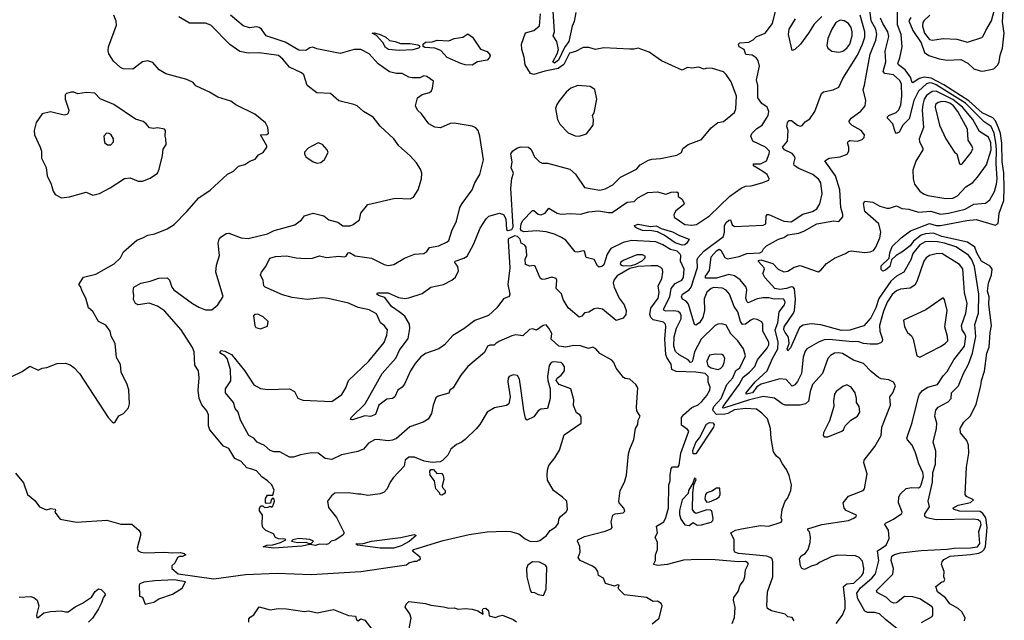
# Model space of a CAD drawing. Extents: x 1268547 to 1425625, y 515768 to 616754.
# Tile 304 of 507: x 1391211 to 1398381, y 554178 to 558553. Entities that reach past the tile are written whole.
import ezdxf

# ---------------------------------------------------------------- set-up
doc = ezdxf.new("R2010")
doc.units = 0

msp = doc.modelspace()

# ---------------------------------------------------------------- linework, layer by layer
at = {"layer": '0CON10XD'}
for points in [[(1398090, 554175), (1398095.9, 554195.9), (1398070.3, 554240.3), (1398044.5, 554264.5), (1397985, 554298.1), (1397952.7, 554342.7), (1397893.8, 554385), (1397882.5, 554425), (1397925, 554457.5), (1397939.3, 554460.7), (1397947.5, 554475), (1397940, 554495), (1397942.5, 554535), (1397922.5, 554585), (1397927.5, 554605), (1397939.3, 554620.7), (1397987.5, 554645), (1398135, 554657.5), (1398195, 554668.5), (1398220.4, 554679.6), (1398234.9, 554695.1), (1398242.5, 554715), (1398256.8, 554855), (1398247.2, 554925), (1398225.2, 554955.2), (1398205, 554970), (1398055, 554973.2), (1398015, 554984.3), (1398006.2, 554995), (1398045, 555018), (1398134.1, 555035.9), (1398156.9, 555055), (1398105, 555080.9), (1398094.7, 555095), (1398104.7, 555294.7), (1398121.8, 555395), (1398119.6, 555455), (1398108.1, 555488.1), (1398062.5, 555545), (1398060, 555575), (1398085, 555622.5), (1398135, 555667.5), (1398175, 555752.5), (1398210, 555885), (1398213.5, 555925), (1398237.2, 555992.8), (1398254.4, 556125), (1398271.3, 556168.7), (1398277.1, 556275), (1398288.5, 556325), (1398268.9, 556478.9), (1398269.4, 556535), (1398258.4, 556575), (1398266, 556635), (1398288.4, 556695), (1398291.4, 556735), (1398278.9, 556758.9), (1398213.9, 556793.9), (1398181.6, 556855), (1398165.5, 556895.5), (1398111.6, 556931.6), (1397925, 556974), (1397865, 556999), (1397807, 556993), (1397776.4, 556983.6), (1397719.7, 556940.3), (1397694.2, 556905), (1397635, 556858.8), (1397593.3, 556836.7), (1397560, 556805), (1397546.2, 556755), (1397515, 556728.2), (1397495, 556721.4), (1397484.6, 556734.6), (1397485, 556760), (1397543.3, 556815), (1397548, 556855), (1397565, 556900), (1397630, 556965), (1397698, 557015), (1397835, 557068.7), (1397883.7, 557053.7), (1397915, 557052.9), (1398109, 557091), (1398175, 557098.9), (1398315, 557055.4), (1398335, 557067.5), (1398343.3, 557145), (1398377.7, 557235), (1398380.7, 557325), (1398377.5, 557437.5), (1398365, 557517.5), (1398362.5, 557652.5), (1398352.3, 557725), (1398339, 557765), (1398316.9, 557816.9), (1398297.1, 557837.1), (1398219.6, 557875), (1398121.4, 557961.4), (1397939.6, 558079.6), (1397847.4, 558127.4), (1397796, 558134), (1397761.5, 558125), (1397715, 558092.2), (1397708.8, 558095), (1397696.4, 558135), (1397659, 558189), (1397609.3, 558225), (1397604.4, 558234.4), (1397620.3, 558275), (1397636.5, 558355), (1397630, 558445), (1397603.1, 558515), (1397601.9, 558641.9)], [(1397701.2, 558568.8), (1397686.2, 558545), (1397713.7, 558473.7), (1397774.7, 558385), (1397798.8, 558315), (1397831.6, 558291.6), (1397907.3, 558267.3), (1397965, 558259), (1398065, 558262.5), (1398115, 558236.4), (1398158.2, 558195), (1398205, 558180.8), (1398225, 558179.3), (1398305.2, 558194.8), (1398333.8, 558225), (1398344.1, 558245.9), (1398350.4, 558295), (1398367.9, 558345), (1398380.3, 558455), (1398368.2, 558535), (1398377.7, 558695)], [(1397837.4, 558585), (1397793.8, 558545), (1397787.2, 558532.8), (1397785.9, 558505), (1397799.3, 558455), (1397835, 558407.8), (1397857.1, 558402.9), (1397935.5, 558415.5), (1398035, 558411.1), (1398111.7, 558388.3), (1398216.6, 558423.4), (1398227.5, 558432.5), (1398245.3, 558475), (1398288.5, 558545), (1398314.8, 558645)], [(1391895, 555617.5), (1391905, 555620), (1391932.2, 555667.8), (1391966.7, 555685), (1392003.6, 555726.4), (1392011.2, 555755), (1392005, 555857.5), (1391994.2, 555895), (1391950, 555985), (1391945, 556042.5), (1391915, 556092.5), (1391906.1, 556193.9), (1391877, 556247), (1391869.2, 556285), (1391837.9, 556327.9), (1391785, 556353.8), (1391745, 556427.5), (1391712.9, 556455), (1391693.3, 556525), (1391665.8, 556575), (1391655, 556610), (1391642.5, 556625), (1391675, 556678.8), (1391765, 556698.9), (1391899.2, 556775), (1391945, 556818.8), (1391967.3, 556862.7), (1392063.2, 556946.8), (1392108.8, 556965), (1392145, 556984.4), (1392195, 556994.4), (1392285, 557029.4), (1392335, 557060.8), (1392428.6, 557155), (1392515, 557255.6), (1392598.3, 557311.7), (1392725, 557428.8), (1392769.2, 557450.8), (1392805, 557486.7), (1392851.7, 557498.3), (1392886.4, 557523.6), (1392925, 557536.7), (1392951.2, 557568.8), (1392983.9, 557586.1), (1393010, 557625), (1393010, 557635), (1392964, 557715), (1393012, 557718), (1393023.9, 557726.1), (1393018.3, 557768.3), (1393001.2, 557801.2), (1392924.2, 557864.2), (1392785, 557932), (1392749.5, 557959.5), (1392655, 557989.2), (1392594.5, 558024.5), (1392495, 558071.2), (1392473.3, 558095), (1392427.9, 558117.9), (1392275, 558158), (1392227.3, 558187.3), (1392180.7, 558240.7), (1392145, 558253.3), (1392105, 558246), (1392035, 558193.8), (1391965, 558194), (1391945, 558204.2), (1391895, 558251.4), (1391861.1, 558305), (1391855.5, 558325.5), (1391859.1, 558355), (1391915, 558512.5), (1391913.4, 558543.4), (1391895.6, 558585)], [(1395052.9, 555232.9), (1395054.2, 555275), (1395064, 555305), (1395108.8, 555361.2), (1395143, 555417), (1395175, 555530), (1395300, 555615), (1395299.3, 555659.3), (1395290, 555675), (1395265, 555690), (1395243.6, 555743.6), (1395246.7, 555785), (1395225, 555863.3), (1395140, 555895), (1395117.5, 555925), (1395125, 555942.5), (1395155, 555963.3), (1395179.2, 555995), (1395178.9, 556025), (1395167.1, 556045), (1395153.3, 556055), (1395095, 556060.6), (1395082, 556055), (1395066, 556035), (1395054.2, 555955), (1395056.7, 555925), (1395074, 555865), (1395073.3, 555795), (1395055, 555720), (1395005, 555716.7), (1394986.1, 555703.9), (1394955, 555660), (1394905, 555636.7), (1394895, 555650), (1394882.6, 555707.4), (1394860.3, 555870.3), (1394850.6, 555935), (1394835, 555962.5), (1394805, 555965.5), (1394775.8, 555954.2), (1394768.5, 555941.5), (1394766.3, 555915), (1394782.9, 555805), (1394772.9, 555755), (1394755, 555743.5), (1394668.8, 555725), (1394615, 555693.8), (1394562, 555605), (1394535, 555573.3), (1394456, 555495), (1394425, 555472.5), (1394391.4, 555458.6), (1394350, 555425), (1394327.9, 555382.1), (1394288.8, 555341.2), (1394273, 555333), (1394215, 555328.8), (1394157.3, 555337.3), (1394085, 555365.8), (1394044.5, 555365.5), (1394019.2, 555345), (1394009.7, 555300.3), (1393931.2, 555215), (1393908.8, 555185), (1393886, 555135), (1393865, 555112.5), (1393835, 555100), (1393745, 555088), (1393695, 555098), (1393673.6, 555096.4), (1393605, 555106), (1393505, 555103.3), (1393482.5, 555085), (1393453, 555047), (1393459.3, 554999.3), (1393518.3, 554928.3), (1393573.8, 554815), (1393565, 554798.8), (1393508.8, 554761.2), (1393480, 554755), (1393460, 554735), (1393445, 554730), (1393395, 554732.5), (1393365, 554724.2), (1393325, 554730), (1393265, 554717.5), (1393062.8, 554702.8), (1392983.6, 554713.6), (1393010, 554725), (1393055, 554729.2), (1393110, 554745), (1393150, 554765), (1393145, 554770), (1393095, 554772.5), (1393075, 554782.5), (1393059.3, 554809.3), (1393003, 554833), (1392982.5, 554855), (1392977.5, 554875), (1392980, 554945), (1392957.5, 554975), (1392957.5, 554995), (1392968.3, 555011.7), (1392981.7, 555011.7), (1392995, 555000), (1393021.7, 555001.7), (1393035, 555010), (1393047.5, 555002.5), (1393055, 555010), (1393066.7, 555045), (1393065, 555060), (1393055, 555070), (1393043, 555057), (1393038.3, 555031.7), (1393005, 555030), (1393000, 555035), (1393000, 555065), (1393015, 555090), (1393055, 555090), (1393063, 555127), (1393046, 555165), (1393016.7, 555195), (1392975, 555223.3), (1392935, 555266.7), (1392900.7, 555279.3), (1392865, 555290), (1392825, 555334), (1392778.1, 555358.1), (1392735, 555430.8), (1392695, 555447.5), (1392594.7, 555564.7), (1392586.1, 555595), (1392586.4, 555675), (1392573.3, 555705), (1392538.3, 555748.3), (1392518.4, 555795), (1392511.3, 555855), (1392518.9, 555945), (1392512.9, 555995), (1392487, 556037), (1392482.5, 556135), (1392470.5, 556165), (1392387.7, 556295), (1392265, 556433.2), (1392215.8, 556465.8), (1392155, 556489.3), (1392075, 556476.7), (1392053.8, 556485), (1392040, 556515), (1392043.3, 556545), (1392036.4, 556576.4), (1392042.5, 556605), (1392092.5, 556635), (1392161.7, 556648.3), (1392225, 556670), (1392285, 556673.3), (1392302, 556655), (1392319.4, 556605), (1392334.2, 556585), (1392470, 556485), (1392515, 556458.6), (1392565, 556439.2), (1392609.5, 556440.5), (1392653.9, 556476.1), (1392693, 556537), (1392638.7, 556715), (1392644.7, 556765), (1392666, 556836), (1392656.7, 556925), (1392664.5, 556955), (1392675, 556970), (1392715, 556995.8), (1392735, 556999.2), (1392823.1, 556963.1), (1392875, 556959.1), (1393015, 556992.5), (1393065, 557017.1), (1393126.7, 557035), (1393215, 557059.2), (1393263.8, 557095), (1393285, 557123.8), (1393347, 557143), (1393425, 557123.8), (1393463.3, 557095), (1393528.9, 557078.9), (1393565, 557050.9), (1393617.9, 557052.1), (1393639.7, 557060.3), (1393685.7, 557094.3), (1393696, 557145), (1393745, 557206.2), (1393945, 557252.5), (1394055, 557248.6), (1394079.8, 557260.2), (1394113.5, 557315), (1394136.1, 557393.9), (1394138.5, 557435), (1394129.5, 557465), (1394099.8, 557509.8), (1394055, 557560.8), (1393973.1, 557633.1), (1393936, 557685), (1393836.8, 557776.8), (1393785, 557843.8), (1393714.5, 557884.5), (1393667.5, 557925), (1393645, 557936), (1393535, 557962), (1393475.4, 558015.4), (1393375, 558021.2), (1393304.5, 558074.5), (1393280.9, 558150.9), (1393263.8, 558165), (1393175, 558207.3), (1393127.1, 558265), (1393095, 558291.4), (1392955, 558310.7), (1392875, 558309.5), (1392815, 558322.5), (1392741.5, 558371.5), (1392603.9, 558513.9), (1392565, 558527.3), (1392447.6, 558527.6), (1392370, 558575)], [(1395654.3, 555425), (1395681.9, 555495), (1395694.3, 555575), (1395713.3, 555605), (1395715.8, 555635), (1395729.2, 555665), (1395705.5, 555705), (1395701.3, 555731.3), (1395711.2, 555871.2), (1395696.7, 555895), (1395655, 555933.8), (1395619.5, 555939.5), (1395607.3, 555947.3), (1395553.8, 556015), (1395536.7, 556055), (1395522.3, 556072.3), (1395435, 556120.8), (1395406.7, 556156.7), (1395385, 556168), (1395351.9, 556158.1), (1395295, 556178.4), (1395245, 556179.6), (1395188.6, 556168.6), (1395136.7, 556175), (1395080, 556225), (1395085, 556266.7), (1395065, 556306.2), (1395045, 556330), (1395022.5, 556325), (1394975, 556292.5), (1394945, 556300.8), (1394924.4, 556295.6), (1394875, 556251.2), (1394825, 556258.1), (1394795, 556250.8), (1394699.7, 556210.3), (1394678.8, 556195), (1394665, 556182), (1394635, 556182), (1394616.7, 556175), (1394595, 556129.2), (1394473.7, 556026.3), (1394424.2, 555965), (1394367.9, 555872.1), (1394343.8, 555855), (1394335, 555832.5), (1394259.1, 555810.9), (1394241.7, 555798.3), (1394221.9, 555745), (1394210, 555685), (1394185, 555644.4), (1394148.2, 555621.8), (1394051.8, 555588.2), (1393955, 555502.7), (1393925, 555489.3), (1393895, 555484.8), (1393815, 555495.4), (1393795, 555492.3), (1393752.2, 555467.8), (1393715, 555424.3), (1393672.2, 555407.8), (1393555, 555384.1), (1393485, 555348.5), (1393435, 555357.8), (1393385, 555395.6), (1393335, 555397.8), (1393255, 555383.1), (1393205, 555366.7), (1393175, 555367.5), (1393105, 555405.7), (1393064.4, 555404.4), (1393035, 555414.2), (1392995, 555452), (1392940, 555475), (1392916, 555506), (1392880.8, 555525), (1392818.6, 555635), (1392802, 555695), (1392780.5, 555720.5), (1392767.5, 555765), (1392710, 555835), (1392710.8, 555865), (1392747.6, 555922.4), (1392746.1, 556005), (1392721.4, 556085), (1392704, 556105), (1392675, 556122.5), (1392668.6, 556135), (1392677.1, 556142.9), (1392705, 556137.9), (1392752.9, 556115), (1392847.3, 555997.3), (1392915, 555894.4), (1392965, 555867.1), (1393015, 555858.5), (1393175, 555864.5), (1393212.9, 555845), (1393237.5, 555797.5), (1393272, 555782), (1393485, 555771.5), (1393556.4, 555823.6), (1393585, 555872), (1393604.3, 555925), (1393754.7, 556065.3), (1393865, 556202.5), (1393885.6, 556255), (1393888.8, 556295), (1393866, 556325), (1393839.2, 556345), (1393810.5, 556410.5), (1393755, 556438.9), (1393675, 556456.6), (1393605, 556488.2), (1393456.7, 556523.3), (1393413.6, 556526.4), (1393305, 556515.4), (1393195, 556528.5), (1393125, 556550), (1392998.8, 556605), (1392988.8, 556615), (1392984.1, 556654.1), (1392963.8, 556695), (1392971.2, 556715), (1393003.8, 556755), (1393032.9, 556817.1), (1393075, 556828.1), (1393155, 556833.1), (1393225, 556817.8), (1393293.5, 556813.5), (1393343.5, 556816.5), (1393395, 556832.5), (1393445, 556820.6), (1393535, 556831.4), (1393575, 556825.5), (1393589.3, 556830.7), (1393604.2, 556855.8), (1393613.1, 556856.9), (1393655, 556833.3), (1393772.5, 556815), (1393865, 556768.8), (1393895, 556762.5), (1393935, 556768.8), (1394014.4, 556815.6), (1394085, 556846), (1394155, 556850.8), (1394176.1, 556863.9), (1394196, 556894), (1394263.4, 556906.6), (1394325, 556934), (1394335, 556943.8), (1394358.1, 557015), (1394390.8, 557085), (1394417.1, 557185), (1394432.5, 557215), (1394505.7, 557315), (1394524.4, 557365), (1394562.2, 557425), (1394587.4, 557532.6), (1394561.9, 557705), (1394548.9, 557745), (1394532.5, 557765), (1394505, 557776.9), (1394375, 557798.8), (1394345, 557796), (1394275, 557766), (1394235, 557770), (1394190, 557795), (1394137.9, 557867.9), (1394108, 557895), (1394094.1, 557925.9), (1394106.7, 557985), (1394142.3, 558007.7), (1394195, 558023.3), (1394208.8, 558035), (1394218, 558055), (1394223.3, 558105), (1394175, 558138.8), (1394155, 558143.8), (1394125, 558128.8), (1394069.3, 558129.3), (1394044.1, 558134.1), (1393995, 558160), (1393955, 558160.6), (1393905, 558172.5), (1393821.5, 558231.5), (1393755, 558304.4), (1393695, 558336.7), (1393645.5, 558335.5), (1393545, 558307.9), (1393375, 558340.3), (1393345, 558352.1), (1393325, 558348.9), (1393295, 558329.4), (1393245, 558330), (1393145, 558389.7), (1393005.7, 558435.7), (1392973, 558483), (1392955.4, 558495.4), (1392935, 558500), (1392884.1, 558494.1), (1392838.4, 558508.4), (1392745.7, 558585.7)], [(1396400, 554155), (1396415, 554200), (1396421.7, 554271.7), (1396408.9, 554325), (1396412.2, 554345), (1396441.7, 554388.3), (1396456.3, 554433.7), (1396480.6, 554465), (1396491.8, 554495), (1396495.6, 554545), (1396515.5, 554585), (1396514.4, 554595), (1396495, 554606.8), (1396445.2, 554604.8), (1396275, 554619.7), (1396155, 554620.6), (1396044.4, 554615.6), (1395925, 554586), (1395857.6, 554577.6), (1395826.7, 554585), (1395842, 554615), (1395841.2, 554655), (1395856.2, 554695), (1395856, 554745), (1395838.8, 554785), (1395856.2, 554815), (1395848, 554865), (1395902, 554895), (1395915, 554927.5), (1395935.3, 554995), (1395937.1, 555165), (1395948.1, 555195), (1395947.5, 555235), (1395955.8, 555284.2), (1395965, 555296.2), (1396005, 555296.7), (1396012.5, 555307.5), (1396017.5, 555345), (1396025.5, 555395), (1396083.1, 555555), (1396075, 555569.2), (1396030, 555600), (1396030, 555655), (1396044.4, 555675), (1396105, 555728.1), (1396151.3, 555748.7), (1396177.6, 555772.4), (1396215.6, 555815), (1396235.7, 555855), (1396237.7, 555877.7), (1396223.6, 555913.6), (1396223.3, 555955), (1396202.5, 555975), (1396135.2, 555985.2), (1395991.3, 555991.3), (1395958.8, 556005), (1395954.7, 556045), (1395922.9, 556092.9), (1395916, 556115), (1395908.4, 556225), (1395916.7, 556315), (1395913.2, 556335), (1395899.5, 556349.5), (1395825, 556367.3), (1395806.7, 556385), (1395800.2, 556405), (1395807.6, 556452.4), (1395859.7, 556525), (1395867.2, 556565), (1395860.8, 556615), (1395886.7, 556665), (1395895.4, 556715), (1395891.5, 556735), (1395879.3, 556749.3), (1395855, 556759.1), (1395808.9, 556761.1), (1395713.8, 556756.2), (1395655, 556741.4), (1395562.6, 556687.4), (1395538.5, 556655), (1395532.5, 556635), (1395539.6, 556605), (1395575.4, 556525), (1395611.5, 556475), (1395627.5, 556435), (1395625.6, 556405), (1395605, 556380), (1395555, 556361.9), (1395454, 556444), (1395415, 556452.7), (1395395, 556447.5), (1395355, 556423.1), (1395325, 556416.9), (1395305, 556394.3), (1395285, 556387.5), (1395205, 556454.2), (1395168.9, 556515), (1395155.9, 556555.9), (1395118, 556595), (1395121.9, 556655), (1395117.8, 556667.8), (1395085, 556678.2), (1395037.3, 556662.7), (1395015, 556660.7), (1395001.6, 556671.6), (1394965, 556757.5), (1394955, 556762.5), (1394925, 556757.5), (1394895, 556770), (1394891.7, 556808.3), (1394903.3, 556835), (1394898.8, 556895), (1394890.3, 556910.3), (1394863.3, 556925), (1394856, 556955), (1394835.6, 556975), (1394815, 556979.2), (1394775, 556960), (1394768.1, 556955), (1394766.9, 556943.1), (1394780, 556745), (1394766.1, 556625), (1394781.1, 556555), (1394775, 556537.5), (1394735, 556519.5), (1394685.6, 556454.4), (1394625, 556398.2), (1394525, 556361.3), (1394445, 556300.8), (1394365, 556252.5), (1394305, 556185.8), (1394262.9, 556155), (1394165, 556122.5), (1394133.2, 556096.8), (1394090.6, 556049.4), (1394057.1, 555995), (1394012.1, 555897.9), (1393995, 555876.2), (1393965, 555853.8), (1393943, 555807), (1393925, 555794), (1393885, 555788), (1393825.8, 555745), (1393801.4, 555678.6), (1393765, 555663.1), (1393725, 555666.7), (1393635, 555637.5), (1393620.5, 555640.5), (1393626, 555655), (1393725.7, 555755), (1393850.6, 555975), (1393951.1, 556088.9), (1393977.1, 556145), (1394039.4, 556230.6), (1394052.8, 556305), (1394049.7, 556335), (1394015, 556394.6), (1393975, 556426.4), (1393918, 556465), (1393870.6, 556530.6), (1393823.3, 556545), (1393811.2, 556555), (1393816.2, 556563.8), (1393895, 556563.3), (1393968.6, 556528.6), (1394015, 556523.3), (1394045, 556526.7), (1394140.7, 556559.3), (1394205, 556605.6), (1394297.5, 556625), (1394356.7, 556655), (1394385, 556678.8), (1394406.7, 556725), (1394402.7, 556755), (1394378.7, 556785), (1394382.1, 556795), (1394444.8, 556815.2), (1394470, 556830), (1394516.5, 556915), (1394563.6, 557035), (1394606.7, 557103.3), (1394628.3, 557121.7), (1394705, 557143.3), (1394733.3, 557133.3), (1394751.8, 557101.8), (1394756.9, 557025), (1394765, 557018.5), (1394795.6, 557024.4), (1394804, 557045), (1394786.9, 557325), (1394793.8, 557396.2), (1394808, 557435), (1394788.8, 557475), (1394798.2, 557515), (1394788.5, 557575), (1394802.9, 557597.1), (1394835, 557618.6), (1394863.1, 557626.9), (1394915.7, 557625.7), (1394936.6, 557606.6), (1394959.4, 557555), (1394995, 557518), (1395015, 557507.5), (1395055, 557508.9), (1395216.7, 557465), (1395258.6, 557428.6), (1395325, 557330.8), (1395435, 557311.2), (1395475, 557321.2), (1395530.9, 557349.1), (1395585.8, 557405), (1395703.3, 557465), (1395728.8, 557495), (1395789.2, 557530.8), (1395815, 557538.1), (1395878.3, 557541.7), (1395995, 557566.2), (1396030, 557585), (1396040, 557615), (1396077.5, 557645), (1396175, 557680), (1396245, 557765.7), (1396295, 557804.2), (1396335, 557810.6), (1396415, 557878), (1396425.4, 557904.6), (1396430.7, 557995), (1396391.3, 558101.3), (1396355, 558154), (1396335, 558172.9), (1396255, 558198.1), (1396215, 558200), (1396195, 558193.5), (1396155, 558207.8), (1396105, 558200.5), (1396075, 558205.5), (1396034.4, 558184.4), (1395885, 558254.2), (1395795, 558316), (1395715, 558346.2), (1395685, 558337.5), (1395655, 558338), (1395465, 558348.6), (1395405, 558337.1), (1395355, 558350.8), (1395315, 558350.5), (1395259.1, 558320.9), (1395215, 558308.3), (1395173, 558227), (1395133.1, 558196.9), (1395035, 558177.8), (1394955, 558153.6), (1394930.9, 558160.9), (1394892.2, 558225), (1394885, 558280), (1394866.7, 558335), (1394866.2, 558375), (1394895, 558458.1), (1394955, 558473.8), (1394995, 558508), (1395003.1, 558595)], [(1396682.4, 555502.4), (1396679.2, 555575), (1396655.4, 555645.4), (1396616, 555686), (1396575.6, 555715.6), (1396495, 555721.6), (1396415, 555712.4), (1396366.4, 555683.6), (1396345, 555678.9), (1396285, 555677.7), (1396261.1, 555705), (1396257.5, 555715), (1396264.4, 555735), (1396319.5, 555795), (1396359.2, 555895), (1396403.2, 555945), (1396425, 555997.3), (1396455, 556018.2), (1396495.8, 556105), (1396482.5, 556155), (1396439.6, 556215), (1396389.1, 556265), (1396355, 556326.9), (1396325, 556338.5), (1396295, 556336.4), (1396275, 556325.5), (1396174.3, 556225), (1396124.1, 556134.1), (1396111.4, 556068.6), (1396105, 556058), (1396095, 556056), (1396077.8, 556075), (1396012.1, 556112.1), (1395986.5, 556136.5), (1395973.2, 556175), (1395977.3, 556242.7), (1395993.8, 556306.2), (1396028.7, 556375), (1396028.2, 556398.2), (1396020.9, 556415), (1396005, 556427), (1395973, 556433), (1395915, 556431), (1395903.3, 556435), (1395898.9, 556445), (1395946.1, 556535), (1395954.8, 556595), (1395985, 556631.6), (1396032.5, 556655), (1396044.7, 556675), (1396050.3, 556735), (1396022.2, 556795), (1396025.5, 556835), (1396020, 556845), (1395998.2, 556868.2), (1395948.9, 556878.9), (1395895, 556913), (1395842.5, 556935), (1395665, 556945.2), (1395605, 556929.5), (1395515, 556887.5), (1395488, 556845), (1395465, 556766.8), (1395450, 556755), (1395431.4, 556751.4), (1395419.6, 556759.6), (1395395, 556807.1), (1395335, 556821.9), (1395325, 556866.2), (1395315, 556870), (1395275, 556858.9), (1395255, 556862.1), (1395187.3, 556947.3), (1395157.4, 556967.4), (1395105, 556991.4), (1395045, 557007.2), (1394975, 557014.4), (1394885, 557007.7), (1394864.8, 557015), (1394858.2, 557028.2), (1394862.8, 557065), (1394872.8, 557087.2), (1394945, 557164.4), (1394955, 557164.4), (1394986.5, 557136.5), (1395005, 557132.4), (1395038.4, 557145), (1395065, 557180), (1395125, 557144.2), (1395155, 557136.4), (1395225, 557141.6), (1395294.1, 557135.9), (1395355, 557153.9), (1395425, 557160), (1395498.5, 557148.5), (1395525, 557149.3), (1395635, 557222.9), (1395685, 557229.5), (1395711.9, 557255), (1395785, 557294.7), (1395855, 557300), (1395915, 557283.3), (1395955, 557297.3), (1395995, 557300), (1396005, 557292.5), (1396005.8, 557265), (1396035.7, 557245), (1396049.4, 557215), (1396045.3, 557204.7), (1395989.3, 557160.7), (1395973.3, 557135), (1395975.8, 557115), (1396055, 557062.5), (1396105, 557055.4), (1396139, 557061), (1396235, 557124.5), (1396382.8, 557267.2), (1396465, 557327.1), (1396495, 557340), (1396536.6, 557343.4), (1396615, 557364), (1396666.2, 557383.8), (1396667.5, 557395), (1396653.3, 557425), (1396623, 557447), (1396560, 557485), (1396553, 557497), (1396557.5, 557502.5), (1396605, 557503.8), (1396650, 557525), (1396668.8, 557575), (1396670, 557595), (1396641.4, 557625), (1396548.6, 557668.6), (1396535.6, 557705), (1396542.5, 557725), (1396578.5, 557761.5), (1396618.6, 557785), (1396662.2, 557855), (1396666.4, 557885), (1396654, 557915), (1396615, 557942), (1396586.7, 557985), (1396587.1, 558072.9), (1396576.2, 558115), (1396596.9, 558215), (1396589.4, 558255), (1396575, 558275.6), (1396545, 558295.5), (1396498.6, 558298.6), (1396486.6, 558336.6), (1396450, 558355), (1396444.4, 558375), (1396455.7, 558384.3), (1396520.2, 558389.8), (1396553.1, 558406.9), (1396575, 558427.5), (1396638.8, 558455), (1396693.2, 558525), (1396714.6, 558615.4)], [(1395260.4, 558605), (1395249.6, 558540.4), (1395233.6, 558505), (1395210.9, 558395), (1395178.7, 558351.3), (1395135, 558257.9), (1395105, 558236.5), (1395092.2, 558245), (1395126, 558304), (1395133.5, 558335), (1395121.2, 558395), (1395096.7, 558435), (1395106, 558465), (1395096, 558615)], [(1397155.8, 554154.2), (1397203.5, 554215), (1397221.3, 554265), (1397222.7, 554315), (1397209.3, 554425), (1397235, 554443.3), (1397285, 554449.3), (1397344.3, 554505), (1397354.8, 554525), (1397358.9, 554558.9), (1397348.5, 554608.5), (1397324.7, 554635), (1397298.3, 554648.3), (1397165, 554653.7), (1397119.1, 554640.9), (1397035, 554600.4), (1397015, 554584.6), (1396975, 554572.7), (1396925, 554547.5), (1396906.8, 554556.8), (1396895.7, 554575), (1396890.5, 554625), (1396902.7, 554647.3), (1396931.2, 554665), (1396953.3, 554695), (1396966.1, 554743.9), (1396968.8, 554785), (1396961.7, 554821.7), (1396950, 554835), (1396950, 554845), (1397052.5, 554875), (1397245, 554904.4), (1397285, 554921.5), (1397301.2, 554935), (1397303.3, 554945), (1397228.1, 554978.1), (1397214.2, 554995), (1397208, 555035), (1397246.8, 555083.2), (1397353.8, 555125), (1397362.9, 555135), (1397383.1, 555245), (1397357.9, 555325), (1397359.5, 555345), (1397436.9, 555445), (1397484.5, 555525), (1397487.9, 555585), (1397552.2, 555745), (1397548.1, 555805), (1397568.6, 555835), (1397588.8, 555885), (1397575, 555912.5), (1397540.7, 555930.7), (1397485, 555937.5), (1397465, 555945.7), (1397410.9, 555990.9), (1397355, 556050), (1397282.3, 556072.3), (1397201.8, 556121.8), (1397175, 556127.1), (1397145, 556123.1), (1397115, 556107.5), (1397095, 556085.7), (1397056.4, 555975), (1396983.6, 555895), (1396966.2, 555845), (1396954.7, 555775.3), (1396933.6, 555755), (1396893.4, 555746.6), (1396785, 555746), (1396764.3, 555754.3), (1396707.2, 555797.2), (1396625, 555808.4), (1396525, 555784), (1396335, 555722.5), (1396329.6, 555725), (1396332.6, 555735), (1396449.8, 555895), (1396479.8, 555950.2), (1396525.8, 555985), (1396563.4, 556026.6), (1396584.6, 556075.4), (1396655, 556159.5), (1396665.8, 556185), (1396666.3, 556205), (1396622.8, 556285), (1396622, 556335), (1396615, 556353.1), (1396580.5, 556370.5), (1396555, 556373.1), (1396534.5, 556365), (1396495, 556335.4), (1396474.1, 556334.1), (1396460.8, 556355), (1396439.5, 556425), (1396412.7, 556465), (1396378.8, 556555), (1396355, 556583.6), (1396328, 556598), (1396265, 556602.7), (1396245, 556594.2), (1396215, 556568.9), (1396195, 556518.8), (1396197.6, 556435), (1396185, 556384.2), (1396162.2, 556345), (1396135, 556327.1), (1396125, 556332), (1396081.8, 556481.8), (1396065, 556501.8), (1396037.4, 556517.4), (1396030.4, 556535), (1396038.2, 556555), (1396085, 556584.8), (1396099.5, 556605), (1396146.9, 556746.9), (1396144.2, 556805), (1396149.2, 556819.2), (1396192.6, 556867.4), (1396336.2, 556975), (1396343.6, 557006.4), (1396343.4, 557055), (1396355, 557076.4), (1396375, 557092.5), (1396386, 557095), (1396397.9, 557057.9), (1396415, 557047.3), (1396624.6, 557055.4), (1396644.4, 557065.6), (1396647.3, 557122.7), (1396655, 557133.5), (1396665, 557134), (1396775, 557086.5), (1396829.5, 557080.5), (1396912.6, 557137.4), (1396985, 557156.8), (1397015.6, 557175), (1397037.5, 557212.5), (1397054.7, 557285), (1397043.6, 557365), (1397029, 557389), (1396985.5, 557425), (1396885, 557468.6), (1396851.5, 557491.5), (1396847.4, 557505), (1396856.7, 557545), (1396851.5, 557561.5), (1396835, 557578.4), (1396779.4, 557605), (1396766.2, 557625), (1396802.2, 557667.8), (1396806.2, 557745), (1396796.5, 557775), (1396802.1, 557805), (1396815, 557818.2), (1396830, 557820), (1396875, 557785.7), (1396895, 557778), (1396908.3, 557781.7), (1396930.3, 557809.7), (1396965, 557832), (1397001.4, 557885), (1397049.2, 558015), (1397065, 558026.9), (1397135, 558042), (1397175, 558061.2), (1397205.5, 558125), (1397312.1, 558295), (1397348.9, 558375), (1397364.7, 558425), (1397364.7, 558465.3), (1397331.3, 558585)], [(1397027.5, 556205), (1396943.8, 556156.2), (1396930.7, 556139.3), (1396915.5, 556094.5), (1396903.1, 555975), (1396875, 555918.9), (1396855, 555892.9), (1396835, 555884), (1396793.2, 555933.2), (1396745, 555937.2), (1396611.3, 555898.7), (1396579.9, 555880.1), (1396547, 555835), (1396500, 555825), (1396500, 555835), (1396567.5, 555915), (1396654.3, 555995.7), (1396692.4, 556085), (1396732.3, 556155), (1396734.3, 556205), (1396711.2, 556295), (1396730.7, 556345), (1396740.3, 556425), (1396779.6, 556475), (1396783.8, 556495), (1396775, 556517.8), (1396735, 556520), (1396705, 556518), (1396665, 556527.7), (1396625, 556528), (1396580.7, 556519.3), (1396515, 556490.5), (1396505, 556500), (1396498.8, 556525), (1396506.5, 556585), (1396500.8, 556605), (1396458, 556658), (1396415, 556687.6), (1396375, 556697.9), (1396285, 556671.3), (1396205, 556669.4), (1396204.7, 556685), (1396233.5, 556726.5), (1396245.9, 556825), (1396285, 556868.4), (1396305, 556880.5), (1396317.4, 556875), (1396345, 556821.4), (1396365, 556810.4), (1396451.1, 556828.9), (1396505, 556850.8), (1396600, 556855), (1396618, 556865), (1396626.2, 556885), (1396648, 556905), (1396736.7, 556955), (1396775, 556967.5), (1396803.8, 556985), (1396885, 556999.3), (1396924.6, 557014.6), (1397015, 557067), (1397138.6, 557088.6), (1397175, 557082), (1397203.7, 557116.3), (1397204.6, 557135), (1397190.4, 557185), (1397182.4, 557315), (1397151.8, 557415), (1397073.3, 557525), (1397104.6, 557545.4), (1397185, 557553.1), (1397235.7, 557574.3), (1397248, 557595), (1397248, 557625), (1397238.8, 557655), (1397243, 557667), (1397255, 557672), (1397311.7, 557668.3), (1397345, 557680), (1397360, 557695), (1397362, 557715), (1397338.6, 557745), (1397272.4, 557782.4), (1397252.4, 557802.4), (1397250.8, 557815), (1397265.7, 557835), (1397335, 557885.6), (1397367.1, 557925), (1397372.2, 557965), (1397351.8, 558045), (1397363.8, 558076.2), (1397373.8, 558143.8), (1397403.1, 558303.1), (1397445.7, 558405), (1397452.4, 558445), (1397444, 558485), (1397410, 558545), (1397402.6, 558625)], [(1397052.8, 558577.2), (1396995, 558521.5), (1396955.2, 558454.8), (1396896.1, 558373.9), (1396855, 558336.2), (1396835, 558327.5), (1396810, 558445), (1396814.4, 558485), (1396860.8, 558559.2)], [(1397777.8, 554162.3), (1397855, 554206), (1397861.3, 554218.7), (1397861.1, 554265), (1397856, 554276), (1397765, 554334.2), (1397715, 554350), (1397655, 554350.7), (1397595, 554304.7), (1397575, 554302.5), (1397555, 554313.8), (1397523.8, 554345), (1397455, 554381.1), (1397450.9, 554395), (1397568.5, 554515), (1397572.9, 554555), (1397556.5, 554615), (1397561.2, 554645), (1397581.6, 554658.4), (1397625, 554670), (1397775, 554687.9), (1397965, 554697.2), (1398014.9, 554704.9), (1398135, 554705.9), (1398185, 554714.1), (1398202.6, 554737.4), (1398194, 554825), (1398212.4, 554875), (1398207.1, 554895), (1398190.4, 554910.4), (1398155, 554915.5), (1397885, 554910.8), (1397815.7, 554925.7), (1397801.8, 554935), (1397802.8, 554955), (1397836.9, 555005), (1397825.6, 555045), (1397858.2, 555185), (1397861.2, 555255), (1397879.7, 555315), (1397880.9, 555410.9), (1397861.8, 555475), (1397886.4, 555576.4), (1397888.2, 555615), (1397875.5, 555665.5), (1397881.9, 555708.1), (1397899.5, 555730.5), (1397971.2, 555768.8), (1397994.6, 555795), (1397995.6, 555835), (1398047.3, 555885), (1398083.4, 555975), (1398120.7, 556045), (1398150, 556125), (1398174.1, 556245), (1398167.2, 556332.8), (1398193.6, 556416.4), (1398196.2, 556555), (1398164, 556755), (1398143.1, 556803.1), (1398118.8, 556838.8), (1398028.7, 556898.7), (1397945, 556925.9), (1397894.5, 556935.5), (1397835, 556937.9), (1397805, 556936.2), (1397765, 556912.1), (1397715, 556850.3), (1397699.8, 556805), (1397649.4, 556715), (1397596.2, 556685), (1397555, 556649.1), (1397468.2, 556521.8), (1397444.7, 556454.7), (1397408.4, 556381.6), (1397357.4, 556322.6), (1397255, 556291.9), (1397195, 556288.6), (1397045, 556330.4), (1396975, 556338.6), (1396915, 556327.2), (1396890.1, 556309.9), (1396825, 556162.5), (1396805, 556140.4), (1396799.3, 556155), (1396814.4, 556195), (1396812.2, 556222.2), (1396806.1, 556246.1), (1396785, 556275.6), (1396776.1, 556295), (1396777.1, 556315), (1396845.6, 556414.4), (1396854, 556435), (1396859.8, 556515), (1396852.2, 556592.2), (1396844, 556604), (1396828.3, 556608.3), (1396793.6, 556595), (1396745, 556587), (1396710.8, 556595), (1396636, 556675), (1396623.3, 556705), (1396633.8, 556735), (1396631.2, 556745), (1396591.2, 556791.2), (1396591.7, 556798.3), (1396608, 556805), (1396695, 556778.4), (1396735, 556735.3), (1396775, 556717.3), (1396805, 556721.4), (1396849.6, 556750.4), (1396895, 556763), (1397025, 556717.5), (1397045, 556729.2), (1397085, 556776.6), (1397145, 556815.5), (1397225, 556850.4), (1397245, 556865.3), (1397265, 556869), (1397365, 556856.6), (1397405, 556861.6), (1397427.9, 556872.1), (1397446, 556895), (1397475.1, 556964.9), (1397480.5, 557005), (1397467, 557067), (1397364.6, 557155), (1397355.4, 557214.6), (1397365, 557231.1), (1397423.5, 557223.5), (1397475, 557196), (1397525, 557180.8), (1397545, 557179.2), (1397595, 557196.7), (1397635, 557178.6), (1397685, 557171.9), (1397755, 557150.5), (1397845, 557157.6), (1397915, 557137.3), (1397974.7, 557144.7), (1398095, 557174), (1398159.9, 557210.1), (1398242.5, 557217.5), (1398275, 557240.8), (1398309, 557301), (1398324.8, 557355.2), (1398328.9, 557395), (1398322.4, 557505), (1398324.9, 557605), (1398318.9, 557658.9), (1398306.6, 557726.6), (1398285, 557774.8), (1398235, 557808.3), (1398098, 557945), (1397885, 558078.7), (1397855, 558091.2), (1397835, 558093.1), (1397814.1, 558085), (1397755, 558031.4), (1397721.4, 557965), (1397688.8, 557831.2), (1397642.1, 557785), (1397615, 557734.2), (1397594.5, 557724.5), (1397585, 557736.7), (1397569.6, 557795), (1397531.1, 557835), (1397529.4, 557845), (1397539.2, 557855), (1397593.3, 557876.7), (1397612.9, 557897.1), (1397626.4, 557933.6), (1397633.5, 557996.5), (1397632.8, 558082.8), (1397620.3, 558110.3), (1397575, 558152.6), (1397511, 558161), (1397498.2, 558175), (1397518.2, 558245), (1397513.6, 558325), (1397539.5, 558429.5), (1397532.4, 558465), (1397495.9, 558525), (1397479.5, 558565)], [(1397175, 558317.7), (1397205, 558324.6), (1397235, 558345.4), (1397255.3, 558375), (1397273.4, 558435), (1397273.2, 558465), (1397265, 558495.6), (1397245, 558525.4), (1397215, 558544.7), (1397185, 558549.7), (1397155, 558532.3), (1397125.3, 558485), (1397095.5, 558415), (1397087.8, 558365), (1397094.6, 558344.6), (1397124.6, 558324.6), (1397175, 558317.7)], [(1393975, 558328), (1393897.5, 558335), (1393875, 558351.5), (1393856.6, 558386.6), (1393808.3, 558438.3), (1393776.7, 558455), (1393795, 558457.1), (1393836.7, 558445), (1393876.7, 558425), (1393905, 558402), (1393945, 558395.4), (1393985, 558378.5), (1394055, 558378.9), (1394110.9, 558370.9), (1394121.2, 558365), (1394124, 558355), (1394116.2, 558345), (1394075, 558334), (1393975, 558328)], [(1394505, 558222.9), (1394455, 558223.4), (1394423.5, 558233.5), (1394325, 558276.7), (1394278.7, 558328.7), (1394235, 558344.5), (1394160.1, 558350.1), (1394148.7, 558358.7), (1394149.1, 558375), (1394165, 558388.9), (1394215, 558391.5), (1394250, 558405), (1394335, 558399.4), (1394375, 558417.1), (1394437.5, 558425), (1394475, 558450), (1394508.1, 558425), (1394567.3, 558337.3), (1394615, 558321), (1394637.9, 558295), (1394633.2, 558276.8), (1394615, 558258.8), (1394545, 558246.2), (1394505, 558222.9)], [(1395285, 557703.8), (1395338.3, 557721.7), (1395385.8, 557784.2), (1395390, 557825), (1395383.3, 557855), (1395393.8, 557875), (1395414.2, 557975), (1395398.8, 558045), (1395365.3, 558065.3), (1395275, 558073.5), (1395225, 558054.4), (1395190.6, 558025), (1395141.4, 557965), (1395121.9, 557935), (1395111.9, 557905), (1395128.1, 557825), (1395145, 557792), (1395205, 557730), (1395255, 557706.7), (1395285, 557703.8)], [(1391516.7, 557256.7), (1391575, 557263.8), (1391695, 557295.8), (1391745, 557276), (1391792.1, 557287.9), (1391870.9, 557329.1), (1391975, 557396), (1392015, 557401.2), (1392075, 557378), (1392105, 557375.8), (1392162.3, 557397.7), (1392214, 557435), (1392227.5, 557465), (1392252, 557565), (1392255, 557610), (1392276.7, 557645), (1392276.2, 557685), (1392270, 557705), (1392274, 557745), (1392266.7, 557755), (1392214, 557766), (1392185, 557760), (1392157.5, 557765), (1392132.5, 557795), (1392110.5, 557810.5), (1392055, 557827.5), (1391895.8, 557935.8), (1391797.3, 557977.3), (1391757.7, 558017.7), (1391697.7, 558022.3), (1391635, 558012.5), (1391605, 558024), (1391585, 558024.2), (1391551.2, 558015), (1391542.9, 558005), (1391541.8, 557975), (1391569.6, 557895), (1391565, 557872.2), (1391555, 557863.1), (1391535, 557858.2), (1391435, 557883.1), (1391375, 557867.5), (1391331.2, 557805), (1391316, 557745), (1391320, 557715), (1391361.4, 557625), (1391369.2, 557595), (1391371.2, 557545), (1391405, 557477.5), (1391412, 557415), (1391441.2, 557355), (1391453.9, 557303.9), (1391470.7, 557280.7), (1391516.7, 557256.7)], [(1397955, 557249.5), (1398005, 557252.4), (1398040.8, 557269.2), (1398100, 557335), (1398151.8, 557368.2), (1398186.4, 557405), (1398251.8, 557495), (1398284.6, 557605), (1398282.7, 557655), (1398266.2, 557696.2), (1398199.3, 557739.3), (1398151.2, 557825), (1398076.6, 557915), (1398005, 557971.2), (1397885, 558032.2), (1397855, 558030.9), (1397815, 558000.5), (1397798, 557975), (1397787, 557935), (1397783.5, 557893.5), (1397791.6, 557768.4), (1397761.1, 557685), (1397763.5, 557665), (1397788.1, 557615), (1397787.5, 557605), (1397736.5, 557523.5), (1397713.7, 557456.3), (1397716.2, 557395), (1397726.2, 557355), (1397764.8, 557304.8), (1397791.9, 557285), (1397825, 557271.4), (1397955, 557249.5)], [(1398065, 557497.5), (1398075, 557502.5), (1398138.9, 557585), (1398151.1, 557615), (1398144.4, 557635), (1398116.3, 557676.3), (1398112.9, 557755), (1398042.8, 557885), (1398010.6, 557925), (1397985, 557944), (1397955, 557955.9), (1397925, 557957), (1397899.8, 557950.2), (1397880.8, 557935), (1397878.1, 557915), (1397908.5, 557785), (1397955.6, 557685), (1398018.3, 557588.3), (1398033.8, 557575), (1398053.9, 557503.9), (1398065, 557497.5)], [(1391851.2, 557641.2), (1391875, 557642), (1391895, 557662.5), (1391893.8, 557685), (1391876.2, 557715), (1391862.5, 557725), (1391843.4, 557726.6), (1391823.8, 557705), (1391828.3, 557658.3), (1391851.2, 557641.2)], [(1393377.7, 557507.7), (1393405, 557512.5), (1393431.2, 557535), (1393456.7, 557585), (1393450, 557605), (1393416.7, 557645), (1393385, 557655.8), (1393312.1, 557617.9), (1393285, 557587.5), (1393284.2, 557575), (1393295, 557554), (1393347.3, 557517.3), (1393377.7, 557507.7)], [(1396035, 556910.1), (1395985, 556927), (1395905, 556983.8), (1395855, 557007.2), (1395814.5, 557015.5), (1395745, 557018.2), (1395705, 557035.5), (1395690.8, 557045), (1395688.8, 557055), (1395715, 557062.9), (1395804.4, 557045.6), (1395845, 557051.2), (1395882.9, 557032.9), (1395965, 557007.6), (1396015, 556980.2), (1396085.2, 556955.2), (1396070, 556925), (1396055, 556912.6), (1396035, 556910.1)], [(1397598.4, 554118.4), (1397515, 554183.3), (1397472, 554225), (1397434.6, 554234.6), (1397385, 554236.4), (1397364.6, 554244.6), (1397315.2, 554335), (1397307.2, 554375), (1397334.4, 554415), (1397417.2, 554485), (1397443.2, 554516.8), (1397466.6, 554615), (1397457.9, 554685), (1397520, 554725), (1397541.2, 554775), (1397536.2, 554835), (1397510, 554875), (1397516.2, 554885), (1397575, 554914.8), (1397634.7, 554955.3), (1397636.9, 554965), (1397610.9, 555035), (1397613.3, 555075), (1397623.2, 555096.8), (1397665, 555137.8), (1397703.9, 555146.1), (1397756.7, 555143.3), (1397769.2, 555150.8), (1397776.2, 555165), (1397791.2, 555225), (1397788.6, 555255), (1397758, 555318), (1397735, 555398.8), (1397710, 555455), (1397675, 555492), (1397671.9, 555505), (1397710.5, 555619.5), (1397754.7, 555805), (1397764.1, 555825), (1397785, 555853.1), (1397825, 555876.9), (1397895, 555897.1), (1397935, 555958.6), (1397965, 555990.6), (1398013.8, 556076.2), (1398089.6, 556175), (1398099.5, 556245), (1398094, 556265), (1398072.9, 556295), (1398068.8, 556325), (1398099.5, 556415), (1398110.8, 556485), (1398091.2, 556565), (1398086.2, 556633.8), (1398079.1, 556739.1), (1398055, 556770.4), (1397925, 556849.3), (1397885, 556848), (1397835.3, 556834.7), (1397811.6, 556818.4), (1397795, 556794.3), (1397744.6, 556645), (1397730.1, 556619.9), (1397695, 556597.8), (1397625, 556589.4), (1397595, 556577.5), (1397565, 556552.4), (1397527.1, 556495), (1397499.8, 556430.2), (1397472.6, 556325), (1397474.8, 556285), (1397492.9, 556225), (1397490.8, 556209.2), (1397481.7, 556198.3), (1397455, 556190), (1397405, 556188.9), (1397354.7, 556194.7), (1397315, 556209.2), (1397275, 556207.6), (1397105, 556224.4), (1397068.7, 556221.3), (1397027.5, 556205)], [(1395605, 556760), (1395665, 556763.3), (1395698, 556772), (1395743.9, 556796.1), (1395764.3, 556815), (1395767.6, 556827.6), (1395745, 556840.5), (1395705, 556840.4), (1395605, 556799.1), (1395587.1, 556785), (1395582.9, 556775), (1395590, 556765), (1395605, 556760)], [(1397765, 556093.8), (1397916.2, 556173.8), (1397950, 556195), (1397968.6, 556215), (1397967.8, 556245), (1397947.7, 556315), (1397964.4, 556435), (1397945.7, 556515), (1397935, 556526.7), (1397810.3, 556439.7), (1397647.5, 556365), (1397654.2, 556315), (1397676, 556275), (1397705, 556250), (1397716, 556225), (1397744.1, 556104.1), (1397765, 556093.8)], [(1392965, 556302.5), (1393015, 556320), (1393020, 556355), (1392985, 556388.8), (1392945, 556407.5), (1392920, 556405), (1392913.3, 556395), (1392922.5, 556325), (1392931.7, 556311.7), (1392965, 556302.5)], [(1396295, 556005.7), (1396315, 556012.5), (1396331.2, 556028.8), (1396342, 556055), (1396344.6, 556085), (1396335, 556107.5), (1396324.5, 556114.5), (1396277.8, 556117.8), (1396235, 556108.6), (1396214.7, 556065), (1396222.2, 556032.2), (1396245, 556016.7), (1396275, 556008.9), (1396295, 556005.7)], [(1391153.3, 555955), (1391229.9, 555990.1), (1391285, 556028.5), (1391345, 555999.6), (1391374.4, 556015), (1391409.3, 556020.7), (1391485, 556049.6), (1391545, 556051.7), (1391578.7, 556038.7), (1391605, 556019.8), (1391645.9, 555975), (1391855, 555654.4), (1391885, 555623.3), (1391895, 555617.5)], [(1397095, 555513.9), (1397198, 555555), (1397208.6, 555565), (1397221.2, 555595), (1397263.5, 555636.5), (1397310.8, 555665), (1397328.6, 555695), (1397324.6, 555734.6), (1397303.5, 555765), (1397305.4, 555795), (1397293.6, 555835), (1397266, 555876), (1397235, 555894.2), (1397205, 555882.5), (1397157.1, 555845), (1397144.7, 555825.3), (1397136.4, 555776.4), (1397140.5, 555735), (1397107.9, 555632.1), (1397064.3, 555545), (1397062.5, 555525), (1397068.8, 555515), (1397095, 555513.9)], [(1396135, 555390), (1396115, 555390), (1396111.5, 555415), (1396135, 555472.9), (1396161.7, 555508.3), (1396213.3, 555606.7), (1396235, 555618.4), (1396257.6, 555617.6), (1396268.4, 555605), (1396263.4, 555585), (1396135, 555390)], [(1396850, 554175), (1396835, 554200), (1396805, 554202.5), (1396785, 554222), (1396685, 554246.4), (1396657.5, 554265), (1396650.4, 554285), (1396655.5, 554385), (1396695.5, 554495), (1396695.5, 554605), (1396689.6, 554625), (1396676.4, 554636.4), (1396650.8, 554645), (1396444.8, 554664.8), (1396418.8, 554675), (1396413.8, 554685), (1396413.8, 554765), (1396390, 554815), (1396422.5, 554835), (1396468, 554845), (1396605, 554868.8), (1396666.1, 554863.9), (1396755.8, 554894.2), (1396762.5, 554905), (1396756, 554925), (1396762, 554985), (1396783.8, 555045), (1396801.2, 555065), (1396826.2, 555125), (1396831.2, 555165), (1396813.9, 555233.9), (1396795.9, 555275.9), (1396765, 555317.5), (1396746.2, 555355), (1396721.2, 555375), (1396701.1, 555405), (1396682.4, 555502.4)], [(1395817.3, 554152.7), (1395867.5, 554195), (1395888.8, 554285), (1395881.7, 554301.7), (1395855, 554318.8), (1395825, 554316.2), (1395775, 554344.2), (1395615, 554364.3), (1395573.3, 554405), (1395570, 554415), (1395576.7, 554435), (1395565, 554437.5), (1395542.7, 554427.3), (1395475.6, 554445.6), (1395461.2, 554485), (1395426.2, 554505), (1395420, 554535), (1395406, 554555), (1395383, 554573), (1395293.3, 554615), (1395276.7, 554635), (1395293.3, 554675), (1395288.8, 554715), (1395273.8, 554755), (1395276.2, 554765), (1395325, 554789.3), (1395475, 554828), (1395517.5, 554845), (1395525.7, 554855), (1395518, 554895), (1395530, 554945), (1395546.2, 554953.8), (1395605, 554961.8), (1395617.1, 554972.9), (1395610, 554995), (1395576.2, 555035), (1395574, 555045), (1395584.2, 555125), (1395614.2, 555185), (1395629.2, 555235), (1395645, 555390), (1395654.3, 555425)], [(1394285, 555090), (1394271.7, 555091.7), (1394270, 555105), (1394242.5, 555135), (1394232.5, 555195), (1394201.2, 555235), (1394196.7, 555265), (1394205, 555277.5), (1394225, 555277.5), (1394248.3, 555248.3), (1394285, 555250), (1394293.6, 555233.6), (1394300, 555205), (1394287, 555157), (1394290, 555145), (1394310, 555125), (1394310, 555105), (1394285, 555090)], [(1391181.3, 555251.3), (1391239.2, 555179.2), (1391269.2, 555095), (1391320.7, 555050.7), (1391354.3, 555004.3), (1391406, 554984), (1391437.7, 554992.3), (1391468.6, 554988.6), (1391473, 554977), (1391467.5, 554965), (1391505, 554916.2), (1391625, 554894), (1391845, 554908.2), (1391948.5, 554878.5), (1392028.9, 554878.9), (1392078, 554835), (1392090, 554815), (1392090.9, 554795), (1392067.5, 554705), (1392073.9, 554683.9), (1392094.1, 554674.1), (1392125, 554670.9), (1392265.5, 554675.5), (1392325, 554668.8), (1392383, 554673), (1392410, 554665), (1392420, 554655), (1392397, 554643), (1392375, 554642.5), (1392360, 554635), (1392340, 554595), (1392320, 554575), (1392320, 554555), (1392365, 554517.5), (1392625, 554480.8), (1392855, 554512.9), (1393085, 554521.7), (1393333, 554513), (1393695, 554533.1), (1393925, 554568.8), (1394027, 554583), (1394043.6, 554596.4), (1394085, 554610), (1394105, 554610), (1394115, 554620), (1394125, 554620), (1394130, 554625), (1394128.3, 554638.3), (1394071.7, 554681.7), (1394080, 554695), (1394295, 554760.6), (1394485, 554803.1), (1394615, 554822), (1394745, 554828.6), (1394785, 554824.3), (1394845, 554807.5), (1394891.3, 554771.3), (1394925, 554755.6), (1394975, 554753.6), (1394999.5, 554760.5), (1395047.8, 554795), (1395075, 554833.1), (1395115, 554858.8), (1395133.9, 554886.1), (1395138, 554915), (1395148, 554935), (1395190.9, 554969.1), (1395200, 554985), (1395194.3, 555045), (1395164.4, 555075), (1395097.8, 555125), (1395055, 555200), (1395052.9, 555232.9)], [(1396085, 554869.6), (1396115, 554890), (1396145, 554871.8), (1396175, 554873.4), (1396245, 554892), (1396258.8, 554905), (1396260.7, 554920.7), (1396250, 554975), (1396241.7, 554981.7), (1396215, 554982.5), (1396135, 554957.5), (1396123.6, 554963.6), (1396110, 554985), (1396113.3, 555105), (1396120.8, 555165), (1396136.1, 555203.9), (1396125, 555212.9), (1396112.4, 555177.6), (1396081.8, 555125), (1396079.1, 555100.9), (1396034.4, 555055), (1396015, 554977.5), (1396015, 554950), (1396026, 554915), (1396055, 554874.1), (1396085, 554869.6)], [(1396215, 555040), (1396235, 555042.5), (1396285, 555062.5), (1396305, 555077.5), (1396312, 555095), (1396310, 555140), (1396285, 555140), (1396251.7, 555118.3), (1396215, 555106.2), (1396204.2, 555095.8), (1396200, 555065), (1396205, 555050), (1396215, 555040)], [(1393318.3, 554738.3), (1393335, 554740), (1393350, 554755), (1393325, 554766.2), (1393245, 554773.3), (1393200, 554765), (1393190, 554755), (1393235, 554746.2), (1393295, 554747.5), (1393318.3, 554738.3)], [(1393935, 554703.3), (1393835, 554703.8), (1393670, 554725), (1393660, 554735), (1393711.7, 554738.3), (1393774, 554756), (1393985, 554781.5), (1394083, 554803), (1394097.5, 554795), (1394047.3, 554752.7), (1393989.5, 554720.5), (1393935, 554703.3)], [(1395025, 554360), (1395044.7, 554405.3), (1395050, 554565), (1395039.4, 554579.4), (1394995, 554602.6), (1394944.6, 554605.4), (1394911, 554579), (1394900.5, 554555), (1394904.7, 554495), (1394925, 554408), (1394935, 554384), (1394960.5, 554380.5), (1394985.9, 554365.9), (1395025, 554360)], [(1392125, 554296.7), (1392145, 554302), (1392188.8, 554311.2), (1392225, 554336), (1392325, 554368), (1392395, 554412.5), (1392418.3, 554458.3), (1392335, 554473.3), (1392195, 554466.4), (1392115.5, 554455.5), (1392086.2, 554445), (1392080, 554435), (1392082.5, 554355), (1392106.1, 554346.1), (1392125, 554296.7)], [(1391207.6, 554347.6), (1391291.2, 554351.2), (1391315, 554344.2), (1391338, 554325), (1391350, 554285), (1391333.3, 554215), (1391335, 554200), (1391345, 554200), (1391388.2, 554231.8), (1391435, 554243.6), (1391513.6, 554246.4), (1391545, 554239.1), (1391565, 554241.1), (1391615, 554277.5), (1391667.5, 554302.5), (1391733.6, 554346.4), (1391760.9, 554389.1), (1391785, 554408), (1391805, 554403.8), (1391831.2, 554375), (1391833.3, 554365), (1391818, 554342), (1391807.5, 554305), (1391785, 554261.2), (1391741.4, 554195), (1391712.9, 554165)], [(1392880, 554165), (1392880.7, 554189.3), (1392888.3, 554201.7), (1392915, 554218), (1392955, 554277.5), (1393035, 554254.5), (1393093.7, 554263.7), (1393155, 554261.5), (1393285, 554243.6), (1393315, 554247.7), (1393376.1, 554233.9), (1393436.2, 554243.8), (1393496.7, 554256.7), (1393605, 554213.3), (1393657.5, 554207.5), (1393663.3, 554185), (1393675, 554173.8), (1393695, 554190), (1393725, 554180), (1393774.5, 554114.5)], [(1394043.6, 554105), (1394061.2, 554195), (1394052, 554225), (1394018.6, 554275), (1394025, 554296.7), (1394045, 554316.2), (1394165, 554301.4), (1394205, 554287.5), (1394297.7, 554277.7), (1394335, 554266.2), (1394375, 554268.8), (1394405, 554260), (1394455, 554263.8), (1394505, 554258.8), (1394547, 554247), (1394585, 554222.5), (1394580, 554255), (1394586.7, 554263.3), (1394605, 554268), (1394625, 554250), (1394630, 554210), (1394675, 554198), (1394697.5, 554207.5), (1394726.7, 554215), (1394805, 554184.5), (1394828.3, 554168.3)]]:
    msp.add_lwpolyline(points, dxfattribs=at)

doc.saveas('drawing.dxf')
